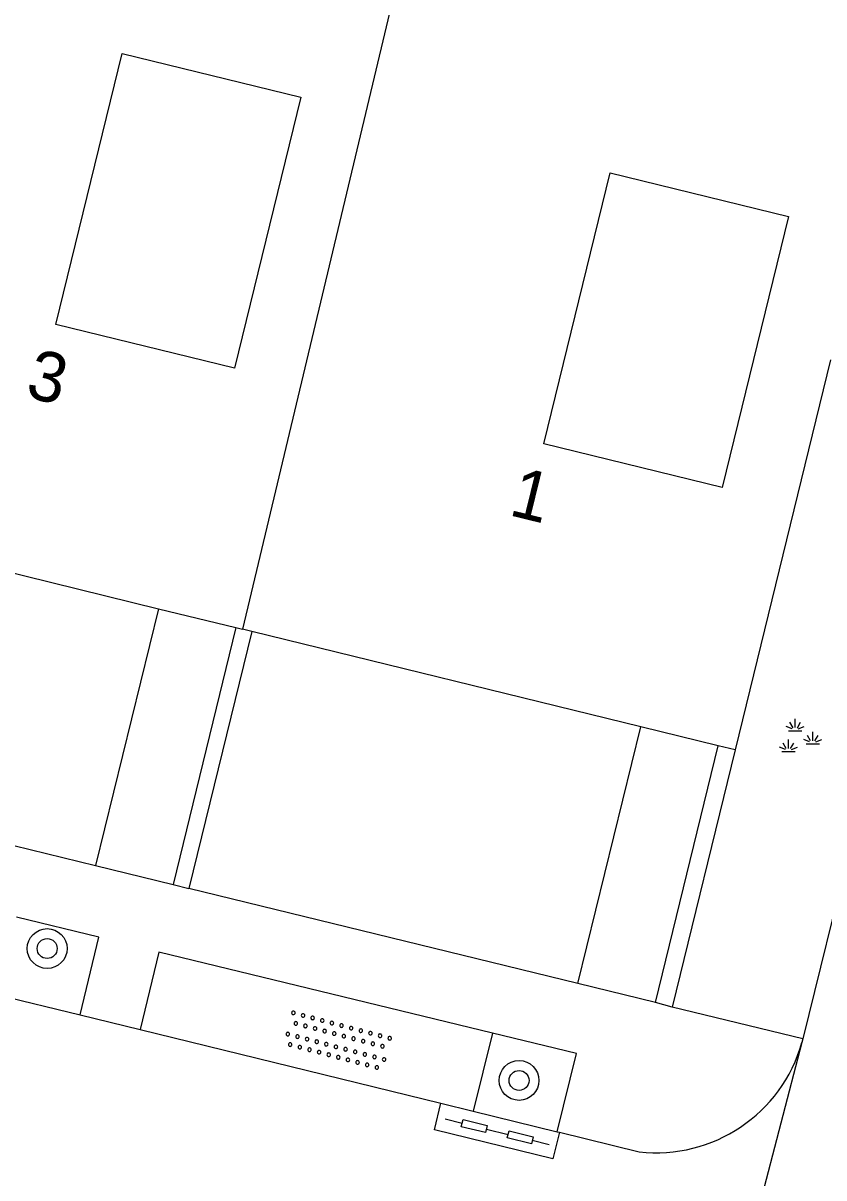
# Model space of a CAD drawing. Extents: x 128999 to 131010, y 395498 to 399007.
# Drawn here: x 129209.88 to 129225.96, y 397709.04 to 397732.24 of the extents above; entities that cross this region are included whole.
import ezdxf

# ---------------------------------------------------------------- set-up
doc = ezdxf.new("R2010")
doc.units = 0
for name, color, linetype in [('gg-afsc-muur', 7, 'Continuous'), ('gg-anno-huisnummerreeks BGT', 7, 'Continuous'), ('gg-bbg-gedigitaliseerde bebouwing', 7, 'Continuous'), ('gg-bbg-hoofdgebouw', 7, 'Continuous'), ('gg-bbg-luifel en loopbrug', 7, 'Continuous'), ('gg-bbg-tussenscheiding', 7, 'Continuous'), ('gg-knt-verharding', 7, 'Continuous'), ('gt-grn-afwateringsgoot', 7, 'Continuous'), ('gt-grn-weggrens', 7, 'Continuous'), ('gt-symb-afwateringsgoot', 7, 'Continuous'), ('gt-symb-boom', 7, 'Continuous'), ('gt-symb-groenvak', 7, 'Continuous'), ('gt-symb-overige verharding', 7, 'Continuous')]:
    doc.layers.add(name, color=color, linetype=linetype)

# ---------------------------------------------------------------- blocks, each defined once
blk = doc.blocks.new('gt0-AFWGT_1')
at = {"layer": 'gt-symb-afwateringsgoot'}
for p, q in [((-1.076, 0), (-0.726, 0)), ((-0.225, 0), (0.225, 0)), ((0.725, 0), (1.075, 0))]:
    blk.add_line(p, q, dxfattribs=at)
for points in [[(-0.726, 0.075), (-0.225, 0.075), (-0.225, -0.075), (-0.726, -0.075)], [(0.225, 0.075), (0.725, 0.075), (0.725, -0.075), (0.225, -0.075)]]:
    blk.add_lwpolyline(points, close=True, dxfattribs=at)
blk = doc.blocks.new('gt0-BOOM')
at = {"layer": 'gt-symb-boom'}
for radius in [0.4, 0.2]:
    blk.add_circle((0, 0), radius, dxfattribs=at)
blk = doc.blocks.new('gt0-GRVAK')
at = {"layer": 'gt-symb-groenvak'}
for p, q in [((-0.11, 0.189), (-0.228, 0.24)), ((-0.091, 0.211), (-0.156, 0.322)), ((-0.047, 0.214), (-0.047, 0.393)), ((-0.004, 0.211), (0.061, 0.322)), ((0.015, 0.189), (0.133, 0.24)), ((-0.182, 0.153), (0.088, 0.153)), ((0.262, -0.052), (0.197, 0.059)), ((0.305, -0.049), (0.305, 0.13)), ((0.349, -0.052), (0.414, 0.059)), ((-0.245, -0.228), (-0.363, -0.177)), ((-0.226, -0.206), (-0.291, -0.095)), ((-0.183, -0.203), (-0.183, -0.024)), ((-0.139, -0.206), (-0.074, -0.095)), ((-0.12, -0.228), (-0.002, -0.177)), ((0.243, -0.074), (0.125, -0.023)), ((0.17, -0.11), (0.441, -0.11)), ((0.368, -0.074), (0.486, -0.023)), ((-0.318, -0.264), (-0.047, -0.264))]:
    blk.add_line(p, q, dxfattribs=at)
blk = doc.blocks.new('gt0-OVH')
at = {"layer": 'gt-symb-overige verharding'}
for points in [[(-0.972, 0.298), (-0.967, 0.308), (-0.965, 0.319), (-0.966, 0.33), (-0.971, 0.34), (-0.978, 0.348), (-0.988, 0.353), (-0.999, 0.355), (-1.01, 0.354), (-1.02, 0.349), (-1.028, 0.342), (-1.033, 0.332), (-1.035, 0.321), (-1.034, 0.31), (-1.029, 0.3), (-1.022, 0.292), (-1.012, 0.287), (-1.001, 0.285), (-0.99, 0.286), (-0.98, 0.291)], [(-0.772, 0.298), (-0.767, 0.308), (-0.765, 0.319), (-0.766, 0.33), (-0.771, 0.34), (-0.778, 0.348), (-0.788, 0.353), (-0.799, 0.355), (-0.81, 0.354), (-0.82, 0.349), (-0.828, 0.342), (-0.833, 0.332), (-0.835, 0.321), (-0.834, 0.31), (-0.829, 0.3), (-0.822, 0.292), (-0.812, 0.287), (-0.801, 0.285), (-0.79, 0.286), (-0.78, 0.291)], [(-0.572, 0.298), (-0.567, 0.308), (-0.565, 0.319), (-0.566, 0.33), (-0.571, 0.34), (-0.578, 0.348), (-0.588, 0.353), (-0.599, 0.355), (-0.61, 0.354), (-0.62, 0.349), (-0.628, 0.342), (-0.633, 0.332), (-0.635, 0.321), (-0.634, 0.31), (-0.629, 0.3), (-0.622, 0.292), (-0.612, 0.287), (-0.601, 0.285), (-0.59, 0.286), (-0.58, 0.291)], [(-0.372, 0.298), (-0.367, 0.308), (-0.365, 0.319), (-0.366, 0.33), (-0.371, 0.34), (-0.378, 0.348), (-0.388, 0.353), (-0.399, 0.355), (-0.41, 0.354), (-0.42, 0.349), (-0.428, 0.342), (-0.433, 0.332), (-0.435, 0.321), (-0.434, 0.31), (-0.429, 0.3), (-0.422, 0.292), (-0.412, 0.287), (-0.401, 0.285), (-0.39, 0.286), (-0.38, 0.291)], [(-0.172, 0.298), (-0.167, 0.308), (-0.165, 0.319), (-0.166, 0.33), (-0.171, 0.34), (-0.178, 0.348), (-0.188, 0.353), (-0.199, 0.355), (-0.21, 0.354), (-0.22, 0.349), (-0.228, 0.342), (-0.233, 0.332), (-0.235, 0.321), (-0.234, 0.31), (-0.229, 0.3), (-0.222, 0.292), (-0.212, 0.287), (-0.201, 0.285), (-0.19, 0.286), (-0.18, 0.291)], [(0.028, 0.298), (0.033, 0.308), (0.035, 0.319), (0.034, 0.33), (0.029, 0.34), (0.022, 0.348), (0.012, 0.353), (0.001, 0.355), (-0.01, 0.354), (-0.02, 0.349), (-0.028, 0.342), (-0.033, 0.332), (-0.035, 0.321), (-0.034, 0.31), (-0.029, 0.3), (-0.022, 0.292), (-0.012, 0.287), (-0.001, 0.285), (0.01, 0.286), (0.02, 0.291)], [(0.228, 0.298), (0.233, 0.308), (0.235, 0.319), (0.234, 0.33), (0.229, 0.34), (0.222, 0.348), (0.212, 0.353), (0.201, 0.355), (0.19, 0.354), (0.18, 0.349), (0.172, 0.342), (0.167, 0.332), (0.165, 0.321), (0.166, 0.31), (0.171, 0.3), (0.178, 0.292), (0.188, 0.287), (0.199, 0.285), (0.21, 0.286), (0.22, 0.291)], [(0.428, 0.298), (0.433, 0.308), (0.435, 0.319), (0.434, 0.33), (0.429, 0.34), (0.422, 0.348), (0.412, 0.353), (0.401, 0.355), (0.39, 0.354), (0.38, 0.349), (0.372, 0.342), (0.367, 0.332), (0.365, 0.321), (0.366, 0.31), (0.371, 0.3), (0.378, 0.292), (0.388, 0.287), (0.399, 0.285), (0.41, 0.286), (0.42, 0.291)], [(0.628, 0.298), (0.633, 0.308), (0.635, 0.319), (0.634, 0.33), (0.629, 0.34), (0.622, 0.348), (0.612, 0.353), (0.601, 0.355), (0.59, 0.354), (0.58, 0.349), (0.572, 0.342), (0.567, 0.332), (0.565, 0.321), (0.566, 0.31), (0.571, 0.3), (0.578, 0.292), (0.588, 0.287), (0.599, 0.285), (0.61, 0.286), (0.62, 0.291)], [(0.828, 0.298), (0.833, 0.308), (0.835, 0.319), (0.834, 0.33), (0.829, 0.34), (0.822, 0.348), (0.812, 0.353), (0.801, 0.355), (0.79, 0.354), (0.78, 0.349), (0.772, 0.342), (0.767, 0.332), (0.765, 0.321), (0.766, 0.31), (0.771, 0.3), (0.778, 0.292), (0.788, 0.287), (0.799, 0.285), (0.81, 0.286), (0.82, 0.291)], [(1.028, 0.298), (1.033, 0.308), (1.035, 0.319), (1.034, 0.33), (1.029, 0.34), (1.022, 0.348), (1.012, 0.353), (1.001, 0.355), (0.99, 0.354), (0.98, 0.349), (0.972, 0.342), (0.967, 0.332), (0.965, 0.321), (0.966, 0.31), (0.971, 0.3), (0.978, 0.292), (0.988, 0.287), (0.999, 0.285), (1.01, 0.286), (1.02, 0.291)], [(-0.872, 0.106), (-0.867, 0.116), (-0.865, 0.126), (-0.866, 0.137), (-0.871, 0.147), (-0.878, 0.156), (-0.888, 0.161), (-0.899, 0.163), (-0.91, 0.162), (-0.92, 0.157), (-0.928, 0.15), (-0.933, 0.14), (-0.935, 0.129), (-0.934, 0.118), (-0.929, 0.108), (-0.922, 0.1), (-0.912, 0.095), (-0.901, 0.092), (-0.89, 0.094), (-0.88, 0.098)], [(-0.672, 0.106), (-0.667, 0.116), (-0.665, 0.126), (-0.666, 0.137), (-0.671, 0.147), (-0.678, 0.156), (-0.688, 0.161), (-0.699, 0.163), (-0.71, 0.162), (-0.72, 0.157), (-0.728, 0.15), (-0.733, 0.14), (-0.735, 0.129), (-0.734, 0.118), (-0.729, 0.108), (-0.722, 0.1), (-0.712, 0.095), (-0.701, 0.092), (-0.69, 0.094), (-0.68, 0.098)], [(-0.472, 0.106), (-0.467, 0.116), (-0.465, 0.126), (-0.466, 0.137), (-0.471, 0.147), (-0.478, 0.156), (-0.488, 0.161), (-0.499, 0.163), (-0.51, 0.162), (-0.52, 0.157), (-0.528, 0.15), (-0.533, 0.14), (-0.535, 0.129), (-0.534, 0.118), (-0.529, 0.108), (-0.522, 0.1), (-0.512, 0.095), (-0.501, 0.092), (-0.49, 0.094), (-0.48, 0.098)], [(-0.272, 0.106), (-0.267, 0.116), (-0.265, 0.126), (-0.266, 0.137), (-0.271, 0.147), (-0.278, 0.156), (-0.288, 0.161), (-0.299, 0.163), (-0.31, 0.162), (-0.32, 0.157), (-0.328, 0.15), (-0.333, 0.14), (-0.335, 0.129), (-0.334, 0.118), (-0.329, 0.108), (-0.322, 0.1), (-0.312, 0.095), (-0.301, 0.092), (-0.29, 0.094), (-0.28, 0.098)], [(-0.072, 0.106), (-0.067, 0.116), (-0.065, 0.126), (-0.066, 0.137), (-0.071, 0.147), (-0.078, 0.156), (-0.088, 0.161), (-0.099, 0.163), (-0.11, 0.162), (-0.12, 0.157), (-0.128, 0.15), (-0.133, 0.14), (-0.135, 0.129), (-0.134, 0.118), (-0.129, 0.108), (-0.122, 0.1), (-0.112, 0.095), (-0.101, 0.092), (-0.09, 0.094), (-0.08, 0.098)], [(0.128, 0.106), (0.133, 0.116), (0.135, 0.126), (0.134, 0.137), (0.129, 0.147), (0.122, 0.156), (0.112, 0.161), (0.101, 0.163), (0.09, 0.162), (0.08, 0.157), (0.072, 0.15), (0.067, 0.14), (0.065, 0.129), (0.066, 0.118), (0.071, 0.108), (0.078, 0.1), (0.088, 0.095), (0.099, 0.092), (0.11, 0.094), (0.12, 0.098)], [(0.328, 0.106), (0.333, 0.116), (0.335, 0.126), (0.334, 0.137), (0.329, 0.147), (0.322, 0.156), (0.312, 0.161), (0.301, 0.163), (0.29, 0.162), (0.28, 0.157), (0.272, 0.15), (0.267, 0.14), (0.265, 0.129), (0.266, 0.118), (0.271, 0.108), (0.278, 0.1), (0.288, 0.095), (0.299, 0.092), (0.31, 0.094), (0.32, 0.098)], [(0.528, 0.106), (0.533, 0.116), (0.535, 0.126), (0.534, 0.137), (0.529, 0.147), (0.522, 0.156), (0.512, 0.161), (0.501, 0.163), (0.49, 0.162), (0.48, 0.157), (0.472, 0.15), (0.467, 0.14), (0.465, 0.129), (0.466, 0.118), (0.471, 0.108), (0.478, 0.1), (0.488, 0.095), (0.499, 0.092), (0.51, 0.094), (0.52, 0.098)], [(0.728, 0.106), (0.733, 0.116), (0.735, 0.126), (0.734, 0.137), (0.729, 0.147), (0.722, 0.156), (0.712, 0.161), (0.701, 0.163), (0.69, 0.162), (0.68, 0.157), (0.672, 0.15), (0.667, 0.14), (0.665, 0.129), (0.666, 0.118), (0.671, 0.108), (0.678, 0.1), (0.688, 0.095), (0.699, 0.092), (0.71, 0.094), (0.72, 0.098)], [(0.928, 0.106), (0.933, 0.116), (0.935, 0.126), (0.934, 0.137), (0.929, 0.147), (0.922, 0.156), (0.912, 0.161), (0.901, 0.163), (0.89, 0.162), (0.88, 0.157), (0.872, 0.15), (0.867, 0.14), (0.865, 0.129), (0.866, 0.118), (0.871, 0.108), (0.878, 0.1), (0.888, 0.095), (0.899, 0.092), (0.91, 0.094), (0.92, 0.098)], [(-0.972, -0.142), (-0.967, -0.132), (-0.965, -0.121), (-0.966, -0.11), (-0.971, -0.1), (-0.978, -0.092), (-0.988, -0.087), (-0.999, -0.085), (-1.01, -0.086), (-1.02, -0.091), (-1.028, -0.098), (-1.033, -0.108), (-1.035, -0.119), (-1.034, -0.13), (-1.029, -0.14), (-1.022, -0.148), (-1.012, -0.153), (-1.001, -0.155), (-0.99, -0.154), (-0.98, -0.149)], [(-0.772, -0.142), (-0.767, -0.132), (-0.765, -0.121), (-0.766, -0.11), (-0.771, -0.1), (-0.778, -0.092), (-0.788, -0.087), (-0.799, -0.085), (-0.81, -0.086), (-0.82, -0.091), (-0.828, -0.098), (-0.833, -0.108), (-0.835, -0.119), (-0.834, -0.13), (-0.829, -0.14), (-0.822, -0.148), (-0.812, -0.153), (-0.801, -0.155), (-0.79, -0.154), (-0.78, -0.149)], [(-0.572, -0.142), (-0.567, -0.132), (-0.565, -0.121), (-0.566, -0.11), (-0.571, -0.1), (-0.578, -0.092), (-0.588, -0.087), (-0.599, -0.085), (-0.61, -0.086), (-0.62, -0.091), (-0.628, -0.098), (-0.633, -0.108), (-0.635, -0.119), (-0.634, -0.13), (-0.629, -0.14), (-0.622, -0.148), (-0.612, -0.153), (-0.601, -0.155), (-0.59, -0.154), (-0.58, -0.149)], [(-0.372, -0.142), (-0.367, -0.132), (-0.365, -0.121), (-0.366, -0.11), (-0.371, -0.1), (-0.378, -0.092), (-0.388, -0.087), (-0.399, -0.085), (-0.41, -0.086), (-0.42, -0.091), (-0.428, -0.098), (-0.433, -0.108), (-0.435, -0.119), (-0.434, -0.13), (-0.429, -0.14), (-0.422, -0.148), (-0.412, -0.153), (-0.401, -0.155), (-0.39, -0.154), (-0.38, -0.149)], [(-0.172, -0.142), (-0.167, -0.132), (-0.165, -0.121), (-0.166, -0.11), (-0.171, -0.1), (-0.178, -0.092), (-0.188, -0.087), (-0.199, -0.085), (-0.21, -0.086), (-0.22, -0.091), (-0.228, -0.098), (-0.233, -0.108), (-0.235, -0.119), (-0.234, -0.13), (-0.229, -0.14), (-0.222, -0.148), (-0.212, -0.153), (-0.201, -0.155), (-0.19, -0.154), (-0.18, -0.149)], [(0.028, -0.142), (0.033, -0.132), (0.035, -0.121), (0.034, -0.11), (0.029, -0.1), (0.022, -0.092), (0.012, -0.087), (0.001, -0.085), (-0.01, -0.086), (-0.02, -0.091), (-0.028, -0.098), (-0.033, -0.108), (-0.035, -0.119), (-0.034, -0.13), (-0.029, -0.14), (-0.022, -0.148), (-0.012, -0.153), (-0.001, -0.155), (0.01, -0.154), (0.02, -0.149)], [(0.228, -0.142), (0.233, -0.132), (0.235, -0.121), (0.234, -0.11), (0.229, -0.1), (0.222, -0.092), (0.212, -0.087), (0.201, -0.085), (0.19, -0.086), (0.18, -0.091), (0.172, -0.098), (0.167, -0.108), (0.165, -0.119), (0.166, -0.13), (0.171, -0.14), (0.178, -0.148), (0.188, -0.153), (0.199, -0.155), (0.21, -0.154), (0.22, -0.149)], [(0.428, -0.142), (0.433, -0.132), (0.435, -0.121), (0.434, -0.11), (0.429, -0.1), (0.422, -0.092), (0.412, -0.087), (0.401, -0.085), (0.39, -0.086), (0.38, -0.091), (0.372, -0.098), (0.367, -0.108), (0.365, -0.119), (0.366, -0.13), (0.371, -0.14), (0.378, -0.148), (0.388, -0.153), (0.399, -0.155), (0.41, -0.154), (0.42, -0.149)], [(0.628, -0.142), (0.633, -0.132), (0.635, -0.121), (0.634, -0.11), (0.629, -0.1), (0.622, -0.092), (0.612, -0.087), (0.601, -0.085), (0.59, -0.086), (0.58, -0.091), (0.572, -0.098), (0.567, -0.108), (0.565, -0.119), (0.566, -0.13), (0.571, -0.14), (0.578, -0.148), (0.588, -0.153), (0.599, -0.155), (0.61, -0.154), (0.62, -0.149)], [(0.828, -0.142), (0.833, -0.132), (0.835, -0.121), (0.834, -0.11), (0.829, -0.1), (0.822, -0.092), (0.812, -0.087), (0.801, -0.085), (0.79, -0.086), (0.78, -0.091), (0.772, -0.098), (0.767, -0.108), (0.765, -0.119), (0.766, -0.13), (0.771, -0.14), (0.778, -0.148), (0.788, -0.153), (0.799, -0.155), (0.81, -0.154), (0.82, -0.149)], [(1.028, -0.142), (1.033, -0.132), (1.035, -0.121), (1.034, -0.11), (1.029, -0.1), (1.022, -0.092), (1.012, -0.087), (1.001, -0.085), (0.99, -0.086), (0.98, -0.091), (0.972, -0.098), (0.967, -0.108), (0.965, -0.119), (0.966, -0.13), (0.971, -0.14), (0.978, -0.148), (0.988, -0.153), (0.999, -0.155), (1.01, -0.154), (1.02, -0.149)], [(-0.872, -0.334), (-0.867, -0.324), (-0.865, -0.314), (-0.866, -0.303), (-0.871, -0.293), (-0.878, -0.284), (-0.888, -0.279), (-0.899, -0.277), (-0.91, -0.278), (-0.92, -0.283), (-0.928, -0.29), (-0.933, -0.3), (-0.935, -0.311), (-0.934, -0.322), (-0.929, -0.332), (-0.922, -0.34), (-0.912, -0.345), (-0.901, -0.348), (-0.89, -0.346), (-0.88, -0.342)], [(-0.672, -0.334), (-0.667, -0.324), (-0.665, -0.314), (-0.666, -0.303), (-0.671, -0.293), (-0.678, -0.284), (-0.688, -0.279), (-0.699, -0.277), (-0.71, -0.278), (-0.72, -0.283), (-0.728, -0.29), (-0.733, -0.3), (-0.735, -0.311), (-0.734, -0.322), (-0.729, -0.332), (-0.722, -0.34), (-0.712, -0.345), (-0.701, -0.348), (-0.69, -0.346), (-0.68, -0.342)], [(-0.472, -0.334), (-0.467, -0.324), (-0.465, -0.314), (-0.466, -0.303), (-0.471, -0.293), (-0.478, -0.284), (-0.488, -0.279), (-0.499, -0.277), (-0.51, -0.278), (-0.52, -0.283), (-0.528, -0.29), (-0.533, -0.3), (-0.535, -0.311), (-0.534, -0.322), (-0.529, -0.332), (-0.522, -0.34), (-0.512, -0.345), (-0.501, -0.348), (-0.49, -0.346), (-0.48, -0.342)], [(-0.272, -0.334), (-0.267, -0.324), (-0.265, -0.314), (-0.266, -0.303), (-0.271, -0.293), (-0.278, -0.284), (-0.288, -0.279), (-0.299, -0.277), (-0.31, -0.278), (-0.32, -0.283), (-0.328, -0.29), (-0.333, -0.3), (-0.335, -0.311), (-0.334, -0.322), (-0.329, -0.332), (-0.322, -0.34), (-0.312, -0.345), (-0.301, -0.348), (-0.29, -0.346), (-0.28, -0.342)], [(-0.072, -0.334), (-0.067, -0.324), (-0.065, -0.314), (-0.066, -0.303), (-0.071, -0.293), (-0.078, -0.284), (-0.088, -0.279), (-0.099, -0.277), (-0.11, -0.278), (-0.12, -0.283), (-0.128, -0.29), (-0.133, -0.3), (-0.135, -0.311), (-0.134, -0.322), (-0.129, -0.332), (-0.122, -0.34), (-0.112, -0.345), (-0.101, -0.348), (-0.09, -0.346), (-0.08, -0.342)], [(0.128, -0.334), (0.133, -0.324), (0.135, -0.314), (0.134, -0.303), (0.129, -0.293), (0.122, -0.284), (0.112, -0.279), (0.101, -0.277), (0.09, -0.278), (0.08, -0.283), (0.072, -0.29), (0.067, -0.3), (0.065, -0.311), (0.066, -0.322), (0.071, -0.332), (0.078, -0.34), (0.088, -0.345), (0.099, -0.348), (0.11, -0.346), (0.12, -0.342)], [(0.328, -0.334), (0.333, -0.324), (0.335, -0.314), (0.334, -0.303), (0.329, -0.293), (0.322, -0.284), (0.312, -0.279), (0.301, -0.277), (0.29, -0.278), (0.28, -0.283), (0.272, -0.29), (0.267, -0.3), (0.265, -0.311), (0.266, -0.322), (0.271, -0.332), (0.278, -0.34), (0.288, -0.345), (0.299, -0.348), (0.31, -0.346), (0.32, -0.342)], [(0.528, -0.334), (0.533, -0.324), (0.535, -0.314), (0.534, -0.303), (0.529, -0.293), (0.522, -0.284), (0.512, -0.279), (0.501, -0.277), (0.49, -0.278), (0.48, -0.283), (0.472, -0.29), (0.467, -0.3), (0.465, -0.311), (0.466, -0.322), (0.471, -0.332), (0.478, -0.34), (0.488, -0.345), (0.499, -0.348), (0.51, -0.346), (0.52, -0.342)], [(0.728, -0.334), (0.733, -0.324), (0.735, -0.314), (0.734, -0.303), (0.729, -0.293), (0.722, -0.284), (0.712, -0.279), (0.701, -0.277), (0.69, -0.278), (0.68, -0.283), (0.672, -0.29), (0.667, -0.3), (0.665, -0.311), (0.666, -0.322), (0.671, -0.332), (0.678, -0.34), (0.688, -0.345), (0.699, -0.348), (0.71, -0.346), (0.72, -0.342)], [(0.928, -0.334), (0.933, -0.324), (0.935, -0.314), (0.934, -0.303), (0.929, -0.293), (0.922, -0.284), (0.912, -0.279), (0.901, -0.277), (0.89, -0.278), (0.88, -0.283), (0.872, -0.29), (0.867, -0.3), (0.865, -0.311), (0.866, -0.322), (0.871, -0.332), (0.878, -0.34), (0.888, -0.345), (0.899, -0.348), (0.91, -0.346), (0.92, -0.342)]]:
    blk.add_lwpolyline(points, close=True, dxfattribs=at)

msp = doc.modelspace()

# ---------------------------------------------------------------- linework, layer by layer
at = {"layer": 'gg-afsc-muur'}
for p, q in [((129214.47, 397720.02), (129213.208, 397714.858)), ((129224.178, 397717.639), (129222.915, 397712.473)), ((129212.888, 397714.936), (129213.208, 397714.858)), ((129222.915, 397712.473), (129222.576, 397712.565))]:
    msp.add_line(p, q, dxfattribs=at)
at = {"layer": 'gg-bbg-gedigitaliseerde bebouwing'}
for points in [[(129210.537, 397726.189), (129211.869, 397731.631), (129215.453, 397730.754), (129214.121, 397725.311), (129210.537, 397726.189)], [(129220.335, 397723.79), (129221.667, 397729.233), (129225.251, 397728.355), (129223.919, 397722.913), (129220.335, 397723.79)]]:
    msp.add_lwpolyline(points, dxfattribs=at)
at = {"layer": 'gg-bbg-hoofdgebouw'}
for p, q in [((129226.095, 397725.477), (129224.178, 397717.639)), ((129204.733, 397722.399), (129212.598, 397720.478)), ((129212.598, 397720.478), (129214.152, 397720.098)), ((129214.152, 397720.098), (129214.286, 397720.065)), ((129214.47, 397720.02), (129214.286, 397720.065)), ((129222.282, 397718.104), (129214.47, 397720.02)), ((129223.836, 397717.723), (129222.282, 397718.104)), ((129224.178, 397717.639), (129223.836, 397717.723))]:
    msp.add_line(p, q, dxfattribs=at)
at = {"layer": 'gg-bbg-luifel en loopbrug'}
for p, q in [((129212.598, 397720.478), (129211.334, 397715.316)), ((129214.152, 397720.098), (129212.888, 397714.936)), ((129221.022, 397712.945), (129222.282, 397718.104)), ((129222.576, 397712.565), (129223.836, 397717.723)), ((129211.334, 397715.316), (129212.888, 397714.936)), ((129222.576, 397712.565), (129221.022, 397712.945))]:
    msp.add_line(p, q, dxfattribs=at)
at = {"layer": 'gg-bbg-tussenscheiding'}
msp.add_line((129219.121, 397740.369), (129214.286, 397720.065), dxfattribs=at)
at = {"layer": 'gg-knt-verharding'}
for p, q in [((129228.731, 397724.877), (129225.541, 397711.836)), ((129203.471, 397717.241), (129211.334, 397715.316)), ((129221.022, 397712.945), (129213.208, 397714.858)), ((129209.359, 397712.722), (129211.02, 397712.316)), ((129211.02, 397712.316), (129212.226, 397712.021)), ((129225.541, 397711.836), (129222.915, 397712.473)), ((129212.226, 397712.021), (129218.27, 397710.542)), ((129219.302, 397711.95), (129218.918, 397710.383)), ((129225.541, 397711.836), (129225.521, 397711.763)), ((129218.27, 397710.542), (129218.918, 397710.383)), ((129218.918, 397710.383), (129220.605, 397709.97)), ((129220.605, 397709.97), (129220.65, 397709.959)), ((129220.65, 397709.959), (129222.25, 397709.568))]:
    msp.add_line(p, q, dxfattribs=at)
for points in [[(129211.02, 397712.316), (129211.396, 397713.877), (129209.743, 397714.281)], [(129219.302, 397711.95), (129212.604, 397713.576), (129212.226, 397712.021)], [(129220.605, 397709.97), (129220.995, 397711.539), (129219.302, 397711.95)]]:
    msp.add_lwpolyline(points, dxfattribs=at)
msp.add_arc((129222.593, 397712.591), 3.043, 263.5252, 344.2019, dxfattribs=at)
at = {"layer": 'gt-grn-afwateringsgoot'}
msp.add_lwpolyline([(129220.65, 397709.959), (129220.519, 397709.427), (129218.14, 397710.011), (129218.27, 397710.542)], dxfattribs=at)
at = {"layer": 'gt-grn-weggrens'}
msp.add_line((129225.521, 397711.763), (129222.907, 397701.763), dxfattribs=at)

# ---------------------------------------------------------------- block references
at = {"layer": 'gt-symb-afwateringsgoot', "xscale": 1.0001044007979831, "yscale": 1.0001044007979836, "rotation": -13.796557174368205}
msp.add_blockref('gt0-AFWGT_1', (129219.4, 397709.971), dxfattribs=at)
at = {"layer": 'gt-symb-boom'}
for p in [(129210.36, 397713.65), (129219.838, 397711)]:
    msp.add_blockref('gt0-BOOM', p, dxfattribs=at)
at = {"layer": 'gt-symb-groenvak'}
msp.add_blockref('gt0-GRVAK', (129225.432, 397717.874), dxfattribs=at)
at = {"layer": 'gt-symb-overige verharding', "rotation": -14.77272395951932}
msp.add_blockref('gt0-OVH', (129216.191, 397711.793), dxfattribs=at)

# ---------------------------------------------------------------- texts
at = {"layer": 'gg-anno-huisnummerreeks BGT'}
for s, rotation, p in [('3', 346.3, (129209.896, 397724.74)), ('1', 346.2, (129219.61, 397722.363))]:
    msp.add_text(s, height=1, rotation=rotation, dxfattribs=at).set_placement(p)

doc.saveas('drawing.dxf')
